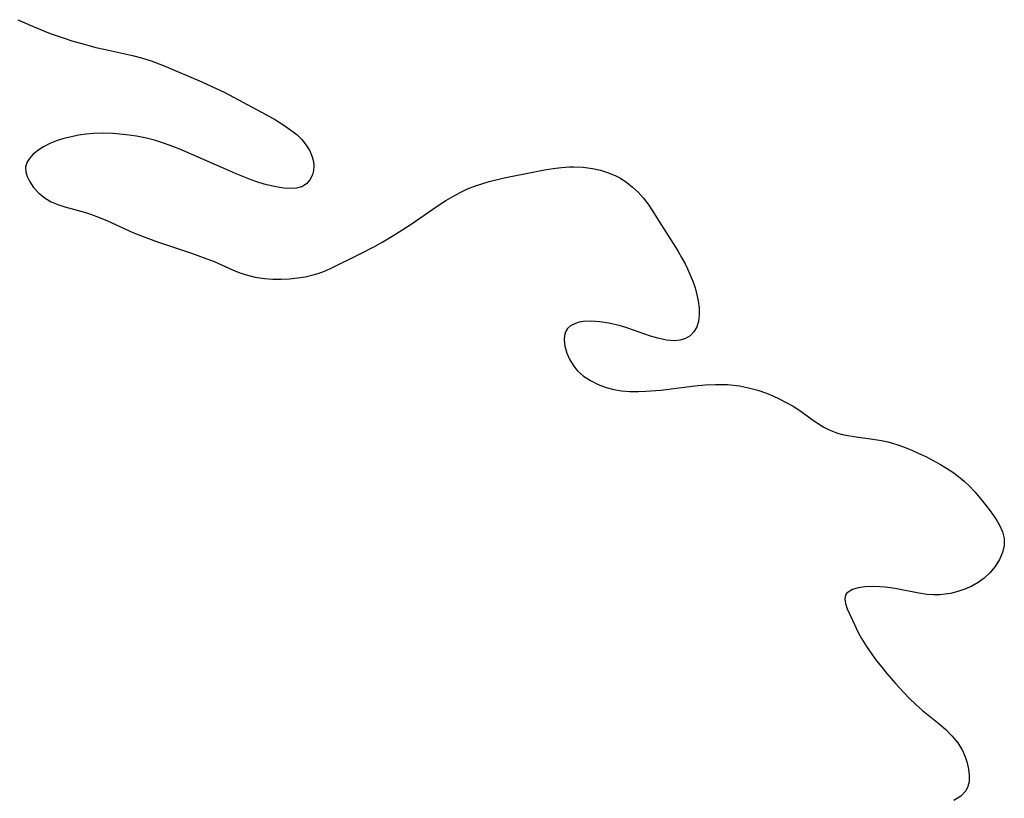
# Model space of a CAD drawing. Header units: metres. Extents: x 1073367 to 1082519, y 1569854 to 1574957.
# Tile 479 of 656: x 1078184 to 1078371, y 1573054 to 1573201. Entities that reach past the tile are written whole.
import ezdxf

# ---------------------------------------------------------------- set-up
doc = ezdxf.new("R2010")
doc.units = ezdxf.units.M
doc.layers.add('CGG_CurvaNivelLidar_v1', color=253, linetype='Continuous', lineweight=30)

msp = doc.modelspace()

# ---------------------------------------------------------------- linework, layer by layer
at = {"layer": 'CGG_CurvaNivelLidar_v1'}
for p, q in [((1078183.811, 1573201.2554, 70.5), (1078187.0333, 1573199.8263, 70.5)), ((1078187.0333, 1573199.8263, 70.5), (1078189.9434, 1573198.6671, 70.5)), ((1078189.9434, 1573198.6671, 70.5), (1078192.591, 1573197.7393, 70.5)), ((1078192.591, 1573197.7393, 70.5), (1078194.0645, 1573197.2671, 70.5)), ((1078194.0645, 1573197.2671, 70.5), (1078197.077, 1573196.397, 70.5)), ((1078197.077, 1573196.397, 70.5), (1078198.6159, 1573196.0056, 70.5)), ((1078198.6159, 1573196.0056, 70.5), (1078200.4379, 1573195.5883, 70.5)), ((1078200.4379, 1573195.5883, 70.5), (1078205.5563, 1573194.4567, 70.5)), ((1078205.5563, 1573194.4567, 70.5), (1078207.2393, 1573194.0191, 70.5)), ((1078207.2393, 1573194.0191, 70.5), (1078209.0684, 1573193.4529, 70.5)), ((1078209.0684, 1573193.4529, 70.5), (1078211.572, 1573192.5014, 70.5)), ((1078211.572, 1573192.5014, 70.5), (1078218.695, 1573189.4612, 70.5)), ((1078218.695, 1573189.4612, 70.5), (1078221.5397, 1573188.1758, 70.5)), ((1078221.5397, 1573188.1758, 70.5), (1078222.9471, 1573187.494, 70.5)), ((1078222.9471, 1573187.494, 70.5), (1078224.6991, 1573186.5937, 70.5)), ((1078224.6991, 1573186.5937, 70.5), (1078230.9582, 1573183.237, 70.5)), ((1078230.9582, 1573183.237, 70.5), (1078232.6359, 1573182.2809, 70.5)), ((1078232.6359, 1573182.2809, 70.5), (1078234.2429, 1573181.2777, 70.5)), ((1078234.2429, 1573181.2777, 70.5), (1078235.746, 1573180.219, 70.5)), ((1078193.9569, 1573179.0801, 70.5), (1078192.5032, 1573178.7136, 70.5)), ((1078195.3243, 1573179.3472, 70.5), (1078193.9569, 1573179.0801, 70.5)), ((1078196.7193, 1573179.5488, 70.5), (1078195.3243, 1573179.3472, 70.5)), ((1078198.1345, 1573179.6778, 70.5), (1078196.7193, 1573179.5488, 70.5)), ((1078199.9911, 1573179.7293, 70.5), (1078198.1345, 1573179.6778, 70.5)), ((1078201.8604, 1573179.6698, 70.5), (1078199.9911, 1573179.7293, 70.5)), ((1078203.1222, 1573179.577, 70.5), (1078201.8604, 1573179.6698, 70.5)), ((1078204.3825, 1573179.4427, 70.5), (1078203.1222, 1573179.577, 70.5)), ((1078206.3012, 1573179.1547, 70.5), (1078204.3825, 1573179.4427, 70.5)), ((1078208.2025, 1573178.77, 70.5), (1078206.3012, 1573179.1547, 70.5)), ((1078235.746, 1573180.219, 70.5), (1078236.7518, 1573179.4014, 70.5)), ((1078236.7518, 1573179.4014, 70.5), (1078237.65, 1573178.5286, 70.5)), ((1078188.6928, 1573177.1644, 70.5), (1078187.6032, 1573176.4862, 70.5)), ((1078189.8765, 1573177.7551, 70.5), (1078188.6928, 1573177.1644, 70.5)), ((1078191.1531, 1573178.2736, 70.5), (1078189.8765, 1573177.7551, 70.5)), ((1078192.5032, 1573178.7136, 70.5), (1078191.1531, 1573178.2736, 70.5)), ((1078209.7235, 1573178.3881, 70.5), (1078208.2025, 1573178.77, 70.5)), ((1078211.2247, 1573177.9438, 70.5), (1078209.7235, 1573178.3881, 70.5)), ((1078212.7023, 1573177.4356, 70.5), (1078211.2247, 1573177.9438, 70.5)), ((1078214.4956, 1573176.7224, 70.5), (1078212.7023, 1573177.4356, 70.5)), ((1078237.65, 1573178.5286, 70.5), (1078238.4813, 1573177.491, 70.5)), ((1078238.4813, 1573177.491, 70.5), (1078239.1391, 1573176.393, 70.5)), ((1078186.6741, 1573175.7307, 70.5), (1078186.0018, 1573174.9706, 70.5)), ((1078187.6032, 1573176.4862, 70.5), (1078186.6741, 1573175.7307, 70.5)), ((1078223.4744, 1573172.781, 70.5), (1078214.4956, 1573176.7224, 70.5)), ((1078239.1391, 1573176.393, 70.5), (1078239.6108, 1573175.2641, 70.5)), ((1078239.6108, 1573175.2641, 70.5), (1078239.8342, 1573174.3868, 70.5)), ((1078185.529, 1573174.1559, 70.5), (1078185.2921, 1573173.3008, 70.5)), ((1078185.2921, 1573173.3008, 70.5), (1078185.3184, 1573172.4185, 70.5)), ((1078186.0018, 1573174.9706, 70.5), (1078185.529, 1573174.1559, 70.5)), ((1078239.8342, 1573174.3868, 70.5), (1078239.9185, 1573173.5233, 70.5)), ((1078239.9185, 1573173.5233, 70.5), (1078239.8544, 1573172.699, 70.5)), ((1078286.8674, 1573173.249, 70.5), (1078288.3574, 1573173.3486, 70.5)), ((1078288.3574, 1573173.3486, 70.5), (1078289.1278, 1573173.3637, 70.5)), ((1078289.1278, 1573173.3637, 70.5), (1078290.9426, 1573173.2867, 70.5)), ((1078290.9426, 1573173.2867, 70.5), (1078292.7293, 1573173.0543, 70.5)), ((1078185.3184, 1573172.4185, 70.5), (1078185.5704, 1573171.5211, 70.5)), ((1078185.5704, 1573171.5211, 70.5), (1078186.0018, 1573170.6212, 70.5)), ((1078225.1949, 1573172.0537, 70.5), (1078223.4744, 1573172.781, 70.5)), ((1078228.0198, 1573170.9256, 70.5), (1078225.1949, 1573172.0537, 70.5)), ((1078239.6565, 1573171.9193, 70.5), (1078239.1901, 1573170.9478, 70.5)), ((1078239.8544, 1573172.699, 70.5), (1078239.6565, 1573171.9193, 70.5)), ((1078276.0086, 1573171.2529, 70.5), (1078282.0412, 1573172.502, 70.5)), ((1078282.0412, 1573172.502, 70.5), (1078283.6518, 1573172.8002, 70.5)), ((1078283.6518, 1573172.8002, 70.5), (1078285.2609, 1573173.0566, 70.5)), ((1078285.2609, 1573173.0566, 70.5), (1078286.8674, 1573173.249, 70.5)), ((1078292.7293, 1573173.0543, 70.5), (1078294.2685, 1573172.719, 70.5)), ((1078294.2685, 1573172.719, 70.5), (1078295.761, 1573172.255, 70.5)), ((1078295.761, 1573172.255, 70.5), (1078297.1909, 1573171.6487, 70.5)), ((1078297.1909, 1573171.6487, 70.5), (1078298.0449, 1573171.1895, 70.5)), ((1078186.0018, 1573170.6212, 70.5), (1078186.7864, 1573169.4559, 70.5)), ((1078229.1233, 1573170.5278, 70.5), (1078228.0198, 1573170.9256, 70.5)), ((1078230.4783, 1573170.1034, 70.5), (1078229.1233, 1573170.5278, 70.5)), ((1078231.8146, 1573169.758, 70.5), (1078230.4783, 1573170.1034, 70.5)), ((1078233.1155, 1573169.497, 70.5), (1078231.8146, 1573169.758, 70.5)), ((1078237.6637, 1573169.5839, 70.5), (1078236.6471, 1573169.3056, 70.5)), ((1078238.522, 1573170.1481, 70.5), (1078237.6637, 1573169.5839, 70.5)), ((1078239.1901, 1573170.9478, 70.5), (1078238.522, 1573170.1481, 70.5)), ((1078269.0148, 1573169.17, 70.5), (1078270.3667, 1573169.7091, 70.5)), ((1078270.3667, 1573169.7091, 70.5), (1078271.752, 1573170.1708, 70.5)), ((1078271.752, 1573170.1708, 70.5), (1078273.153, 1573170.5696, 70.5)), ((1078273.153, 1573170.5696, 70.5), (1078276.0086, 1573171.2529, 70.5)), ((1078298.0449, 1573171.1895, 70.5), (1078299.2309, 1573170.4147, 70.5)), ((1078299.2309, 1573170.4147, 70.5), (1078300.3473, 1573169.5297, 70.5)), ((1078186.7864, 1573169.4559, 70.5), (1078187.7812, 1573168.3621, 70.5)), ((1078187.7812, 1573168.3621, 70.5), (1078188.9692, 1573167.3991, 70.5)), ((1078234.2151, 1573169.3417, 70.5), (1078233.1155, 1573169.497, 70.5)), ((1078235.4873, 1573169.2473, 70.5), (1078234.2151, 1573169.3417, 70.5)), ((1078236.6471, 1573169.3056, 70.5), (1078235.4873, 1573169.2473, 70.5)), ((1078264.9614, 1573166.9516, 70.5), (1078266.2847, 1573167.7581, 70.5)), ((1078266.2847, 1573167.7581, 70.5), (1078267.6324, 1573168.5051, 70.5)), ((1078267.6324, 1573168.5051, 70.5), (1078269.0148, 1573169.17, 70.5)), ((1078300.3473, 1573169.5297, 70.5), (1078301.3922, 1573168.5469, 70.5)), ((1078301.3922, 1573168.5469, 70.5), (1078302.36, 1573167.4738, 70.5)), ((1078188.9692, 1573167.3991, 70.5), (1078190.1387, 1573166.7209, 70.5)), ((1078190.1387, 1573166.7209, 70.5), (1078191.4033, 1573166.1954, 70.5)), ((1078191.4033, 1573166.1954, 70.5), (1078192.7489, 1573165.7676, 70.5)), ((1078258.3476, 1573162.4997, 70.5), (1078263.3237, 1573165.8844, 70.5)), ((1078263.3237, 1573165.8844, 70.5), (1078264.9614, 1573166.9516, 70.5)), ((1078302.36, 1573167.4738, 70.5), (1078303.2744, 1573166.2813, 70.5)), ((1078303.2744, 1573166.2813, 70.5), (1078304.1309, 1573165.0233, 70.5)), ((1078192.7489, 1573165.7676, 70.5), (1078196.6639, 1573164.6816, 70.5)), ((1078196.6639, 1573164.6816, 70.5), (1078197.7477, 1573164.3287, 70.5)), ((1078197.7477, 1573164.3287, 70.5), (1078199.1288, 1573163.8173, 70.5)), ((1078304.1309, 1573165.0233, 70.5), (1078304.9598, 1573163.7239, 70.5)), ((1078199.1288, 1573163.8173, 70.5), (1078200.7834, 1573163.1084, 70.5)), ((1078200.7834, 1573163.1084, 70.5), (1078205.5966, 1573160.9373, 70.5)), ((1078255.3781, 1573160.5926, 70.5), (1078258.3476, 1573162.4997, 70.5)), ((1078304.9598, 1573163.7239, 70.5), (1078308.8819, 1573157.4239, 70.5)), ((1078205.5966, 1573160.9373, 70.5), (1078207.0434, 1573160.3366, 70.5)), ((1078207.0434, 1573160.3366, 70.5), (1078210.0632, 1573159.2113, 70.5)), ((1078252.971, 1573159.1441, 70.5), (1078255.3781, 1573160.5926, 70.5)), ((1078210.0632, 1573159.2113, 70.5), (1078216.701, 1573156.9836, 70.5)), ((1078251.5146, 1573158.322, 70.5), (1078252.971, 1573159.1441, 70.5)), ((1078216.701, 1573156.9836, 70.5), (1078219.6189, 1573155.944, 70.5)), ((1078243.0911, 1573154.0778, 70.5), (1078248.5921, 1573156.7963, 70.5)), ((1078248.5921, 1573156.7963, 70.5), (1078251.5146, 1573158.322, 70.5)), ((1078308.8819, 1573157.4239, 70.5), (1078309.6002, 1573156.1961, 70.5)), ((1078219.6189, 1573155.944, 70.5), (1078221.0066, 1573155.3924, 70.5)), ((1078221.0066, 1573155.3924, 70.5), (1078224.5017, 1573153.8343, 70.5)), ((1078309.6002, 1573156.1961, 70.5), (1078310.2784, 1573154.9571, 70.5)), ((1078310.2784, 1573154.9571, 70.5), (1078310.7598, 1573154.0013, 70.5)), ((1078224.5017, 1573153.8343, 70.5), (1078225.8947, 1573153.2843, 70.5)), ((1078225.8947, 1573153.2843, 70.5), (1078227.3163, 1573152.8222, 70.5)), ((1078227.3163, 1573152.8222, 70.5), (1078228.8107, 1573152.4636, 70.5)), ((1078238.2516, 1573152.5382, 70.5), (1078239.509, 1573152.8173, 70.5)), ((1078239.509, 1573152.8173, 70.5), (1078240.7321, 1573153.1687, 70.5)), ((1078240.7321, 1573153.1687, 70.5), (1078241.9275, 1573153.5904, 70.5)), ((1078241.9275, 1573153.5904, 70.5), (1078243.0911, 1573154.0778, 70.5)), ((1078310.7598, 1573154.0013, 70.5), (1078311.2018, 1573153.037, 70.5)), ((1078311.2018, 1573153.037, 70.5), (1078311.7275, 1573151.7218, 70.5)), ((1078228.8107, 1573152.4636, 70.5), (1078230.5593, 1573152.2031, 70.5)), ((1078230.5593, 1573152.2031, 70.5), (1078232.1258, 1573152.0909, 70.5)), ((1078232.1258, 1573152.0909, 70.5), (1078233.7003, 1573152.0755, 70.5)), ((1078233.7003, 1573152.0755, 70.5), (1078235.2742, 1573152.1492, 70.5)), ((1078235.2742, 1573152.1492, 70.5), (1078236.839, 1573152.3105, 70.5)), ((1078236.839, 1573152.3105, 70.5), (1078238.2516, 1573152.5382, 70.5)), ((1078311.7275, 1573151.7218, 70.5), (1078312.1694, 1573150.4029, 70.5)), ((1078312.1694, 1573150.4029, 70.5), (1078312.5253, 1573149.0924, 70.5)), ((1078312.5253, 1573149.0924, 70.5), (1078312.764, 1573147.9461, 70.5)), ((1078312.764, 1573147.9461, 70.5), (1078312.9454, 1573146.5857, 70.5)), ((1078312.9812, 1573145.2876, 70.5), (1078312.8353, 1573144.0764, 70.5)), ((1078312.9454, 1573146.5857, 70.5), (1078312.9812, 1573145.2876, 70.5)), ((1078289.5051, 1573143.6905, 70.5), (1078288.5789, 1573143.2057, 70.5)), ((1078290.2036, 1573143.9018, 70.5), (1078289.5051, 1573143.6905, 70.5)), ((1078290.9651, 1573144.0374, 70.5), (1078290.2036, 1573143.9018, 70.5)), ((1078292.4818, 1573144.1084, 70.5), (1078290.9651, 1573144.0374, 70.5)), ((1078294.1135, 1573143.9913, 70.5), (1078292.4818, 1573144.1084, 70.5)), ((1078295.8141, 1573143.7245, 70.5), (1078294.1135, 1573143.9913, 70.5)), ((1078298.07, 1573143.1954, 70.5), (1078295.8141, 1573143.7245, 70.5)), ((1078312.8353, 1573144.0764, 70.5), (1078312.4901, 1573143.0174, 70.5)), ((1078287.6193, 1573142.0807, 70.5), (1078287.4043, 1573141.3641, 70.5)), ((1078288.0157, 1573142.6955, 70.5), (1078287.6193, 1573142.0807, 70.5)), ((1078288.5789, 1573143.2057, 70.5), (1078288.0157, 1573142.6955, 70.5)), ((1078299.4072, 1573142.7901, 70.5), (1078298.07, 1573143.1954, 70.5)), ((1078303.7388, 1573141.2821, 70.5), (1078299.4072, 1573142.7901, 70.5)), ((1078311.9495, 1573142.0982, 70.5), (1078311.2207, 1573141.3568, 70.5)), ((1078312.4901, 1573143.0174, 70.5), (1078311.9495, 1573142.0982, 70.5)), ((1078287.4043, 1573141.3641, 70.5), (1078287.3504, 1573140.5704, 70.5)), ((1078287.3504, 1573140.5704, 70.5), (1078287.4946, 1573139.3469, 70.5)), ((1078305.1383, 1573140.8613, 70.5), (1078303.7388, 1573141.2821, 70.5)), ((1078306.7634, 1573140.5129, 70.5), (1078305.1383, 1573140.8613, 70.5)), ((1078308.3056, 1573140.4083, 70.5), (1078306.7634, 1573140.5129, 70.5)), ((1078309.3854, 1573140.5377, 70.5), (1078308.3056, 1573140.4083, 70.5)), ((1078310.368, 1573140.853, 70.5), (1078309.3854, 1573140.5377, 70.5)), ((1078311.2207, 1573141.3568, 70.5), (1078310.368, 1573140.853, 70.5)), ((1078287.4946, 1573139.3469, 70.5), (1078287.8615, 1573138.0649, 70.5)), ((1078287.8615, 1573138.0649, 70.5), (1078288.4313, 1573136.7828, 70.5)), ((1078288.4313, 1573136.7828, 70.5), (1078289.2013, 1573135.5587, 70.5)), ((1078289.2013, 1573135.5587, 70.5), (1078289.5813, 1573135.0813, 70.5)), ((1078289.5813, 1573135.0813, 70.5), (1078289.9104, 1573134.7148, 70.5)), ((1078289.9104, 1573134.7148, 70.5), (1078291.0411, 1573133.7066, 70.5)), ((1078291.0411, 1573133.7066, 70.5), (1078292.3467, 1573132.8379, 70.5)), ((1078292.3467, 1573132.8379, 70.5), (1078293.7868, 1573132.1086, 70.5)), ((1078293.7868, 1573132.1086, 70.5), (1078295.332, 1573131.5283, 70.5)), ((1078295.332, 1573131.5283, 70.5), (1078296.7606, 1573131.1523, 70.5)), ((1078296.7606, 1573131.1523, 70.5), (1078298.2388, 1573130.9033, 70.5)), ((1078298.2388, 1573130.9033, 70.5), (1078299.8401, 1573130.7749, 70.5)), ((1078299.8401, 1573130.7749, 70.5), (1078301.47, 1573130.7599, 70.5)), ((1078301.47, 1573130.7599, 70.5), (1078302.8602, 1573130.8159, 70.5)), ((1078302.8602, 1573130.8159, 70.5), (1078305.6645, 1573131.0549, 70.5)), ((1078305.6645, 1573131.0549, 70.5), (1078312.1084, 1573131.8229, 70.5)), ((1078312.1084, 1573131.8229, 70.5), (1078314.0851, 1573132.0109, 70.5)), ((1078314.0851, 1573132.0109, 70.5), (1078316.0488, 1573132.118, 70.5)), ((1078316.0488, 1573132.118, 70.5), (1078318.3475, 1573132.0821, 70.5)), ((1078318.3475, 1573132.0821, 70.5), (1078320.5856, 1573131.82, 70.5)), ((1078320.5856, 1573131.82, 70.5), (1078322.3313, 1573131.4687, 70.5)), ((1078322.3313, 1573131.4687, 70.5), (1078324.0474, 1573131.0064, 70.5)), ((1078324.0474, 1573131.0064, 70.5), (1078325.7267, 1573130.4391, 70.5)), ((1078325.7267, 1573130.4391, 70.5), (1078326.9397, 1573129.9527, 70.5)), ((1078326.9397, 1573129.9527, 70.5), (1078328.1254, 1573129.414, 70.5)), ((1078328.1254, 1573129.414, 70.5), (1078329.476, 1573128.7224, 70.5)), ((1078329.476, 1573128.7224, 70.5), (1078330.7806, 1573127.9707, 70.5)), ((1078330.7806, 1573127.9707, 70.5), (1078332.0321, 1573127.1625, 70.5)), ((1078332.0321, 1573127.1625, 70.5), (1078334.3917, 1573125.4538, 70.5)), ((1078334.3917, 1573125.4538, 70.5), (1078335.5757, 1573124.6369, 70.5)), ((1078335.5757, 1573124.6369, 70.5), (1078336.5797, 1573124.0312, 70.5)), ((1078336.5797, 1573124.0312, 70.5), (1078337.6234, 1573123.5015, 70.5)), ((1078337.6234, 1573123.5015, 70.5), (1078339.1593, 1573122.9092, 70.5)), ((1078339.1593, 1573122.9092, 70.5), (1078340.141, 1573122.6312, 70.5)), ((1078340.141, 1573122.6312, 70.5), (1078341.1439, 1573122.4094, 70.5)), ((1078341.1439, 1573122.4094, 70.5), (1078342.7098, 1573122.1521, 70.5)), ((1078342.7098, 1573122.1521, 70.5), (1078345.9049, 1573121.7429, 70.5)), ((1078345.9049, 1573121.7429, 70.5), (1078347.5104, 1573121.4852, 70.5)), ((1078347.5104, 1573121.4852, 70.5), (1078348.4503, 1573121.2873, 70.5)), ((1078348.4503, 1573121.2873, 70.5), (1078349.6269, 1573120.9773, 70.5)), ((1078349.6269, 1573120.9773, 70.5), (1078350.7945, 1573120.6067, 70.5)), ((1078350.7945, 1573120.6067, 70.5), (1078352.034, 1573120.154, 70.5)), ((1078352.034, 1573120.154, 70.5), (1078353.2641, 1573119.6526, 70.5)), ((1078353.2641, 1573119.6526, 70.5), (1078354.4848, 1573119.1105, 70.5)), ((1078354.4848, 1573119.1105, 70.5), (1078355.9072, 1573118.4284, 70.5)), ((1078355.9072, 1573118.4284, 70.5), (1078357.3116, 1573117.7035, 70.5)), ((1078357.3116, 1573117.7035, 70.5), (1078358.6924, 1573116.9382, 70.5)), ((1078358.6924, 1573116.9382, 70.5), (1078359.8701, 1573116.2357, 70.5)), ((1078359.8701, 1573116.2357, 70.5), (1078361.0121, 1573115.4873, 70.5)), ((1078361.0121, 1573115.4873, 70.5), (1078362.1174, 1573114.6717, 70.5)), ((1078362.1174, 1573114.6717, 70.5), (1078363.1687, 1573113.7968, 70.5)), ((1078363.1687, 1573113.7968, 70.5), (1078364.1598, 1573112.8655, 70.5)), ((1078364.1598, 1573112.8655, 70.5), (1078365.1979, 1573111.7576, 70.5)), ((1078365.1979, 1573111.7576, 70.5), (1078366.1779, 1573110.6096, 70.5)), ((1078366.1779, 1573110.6096, 70.5), (1078367.9403, 1573108.378, 70.5)), ((1078367.9403, 1573108.378, 70.5), (1078368.7436, 1573107.2626, 70.5)), ((1078368.7436, 1573107.2626, 70.5), (1078369.3582, 1573106.3329, 70.5)), ((1078369.3582, 1573106.3329, 70.5), (1078369.9002, 1573105.4082, 70.5)), ((1078369.9002, 1573105.4082, 70.5), (1078370.4763, 1573104.1582, 70.5)), ((1078370.4763, 1573104.1582, 70.5), (1078370.7963, 1573102.8956, 70.5)), ((1078370.7963, 1573102.8956, 70.5), (1078370.7876, 1573101.5728, 70.5)), ((1078370.7876, 1573101.5728, 70.5), (1078370.4723, 1573100.245, 70.5)), ((1078369.8848, 1573098.9125, 70.5), (1078369.0761, 1573097.6306, 70.5)), ((1078370.4723, 1573100.245, 70.5), (1078369.8848, 1573098.9125, 70.5)), ((1078369.0761, 1573097.6306, 70.5), (1078368.0792, 1573096.4278, 70.5)), ((1078366.9614, 1573095.3783, 70.5), (1078365.8302, 1573094.551, 70.5)), ((1078368.0792, 1573096.4278, 70.5), (1078366.9614, 1573095.3783, 70.5)), ((1078342.0096, 1573093.222, 70.5), (1078341.1857, 1573092.7647, 70.5)), ((1078343.0828, 1573093.5363, 70.5), (1078342.0096, 1573093.222, 70.5)), ((1078344.3414, 1573093.7269, 70.5), (1078343.0828, 1573093.5363, 70.5)), ((1078345.7344, 1573093.8047, 70.5), (1078344.3414, 1573093.7269, 70.5)), ((1078347.2205, 1573093.7737, 70.5), (1078345.7344, 1573093.8047, 70.5)), ((1078348.2277, 1573093.6937, 70.5), (1078347.2205, 1573093.7737, 70.5)), ((1078349.243, 1573093.5685, 70.5), (1078348.2277, 1573093.6937, 70.5)), ((1078350.4481, 1573093.3668, 70.5), (1078349.243, 1573093.5685, 70.5)), ((1078354.6181, 1573092.5244, 70.5), (1078350.4481, 1573093.3668, 70.5)), ((1078363.344, 1573093.301, 70.5), (1078362.0002, 1573092.8492, 70.5)), ((1078364.6271, 1573093.8675, 70.5), (1078363.344, 1573093.301, 70.5)), ((1078365.8302, 1573094.551, 70.5), (1078364.6271, 1573093.8675, 70.5)), ((1078340.5998, 1573091.8269, 70.5), (1078340.5694, 1573091.4381, 70.5)), ((1078340.5694, 1573091.4381, 70.5), (1078340.6994, 1573090.5767, 70.5)), ((1078340.7083, 1573092.1765, 70.5), (1078340.5998, 1573091.8269, 70.5)), ((1078340.9065, 1573092.4923, 70.5), (1078340.7083, 1573092.1765, 70.5)), ((1078341.1857, 1573092.7647, 70.5), (1078340.9065, 1573092.4923, 70.5)), ((1078356.1079, 1573092.3168, 70.5), (1078354.6181, 1573092.5244, 70.5)), ((1078357.3509, 1573092.2405, 70.5), (1078356.1079, 1573092.3168, 70.5)), ((1078358.5922, 1573092.2618, 70.5), (1078357.3509, 1573092.2405, 70.5)), ((1078359.6075, 1573092.3556, 70.5), (1078358.5922, 1573092.2618, 70.5)), ((1078360.6112, 1573092.5157, 70.5), (1078359.6075, 1573092.3556, 70.5)), ((1078362.0002, 1573092.8492, 70.5), (1078360.6112, 1573092.5157, 70.5)), ((1078340.6994, 1573090.5767, 70.5), (1078341.0222, 1573089.6062, 70.5)), ((1078341.0222, 1573089.6062, 70.5), (1078342.0109, 1573087.3987, 70.5)), ((1078342.0109, 1573087.3987, 70.5), (1078343.1182, 1573085.1191, 70.5)), ((1078343.1182, 1573085.1191, 70.5), (1078343.7552, 1573083.9425, 70.5)), ((1078343.7552, 1573083.9425, 70.5), (1078344.6713, 1573082.4529, 70.5)), ((1078344.6713, 1573082.4529, 70.5), (1078345.6869, 1573080.9723, 70.5)), ((1078345.6869, 1573080.9723, 70.5), (1078346.5983, 1573079.7364, 70.5)), ((1078346.5983, 1573079.7364, 70.5), (1078347.5519, 1573078.5125, 70.5)), ((1078347.5519, 1573078.5125, 70.5), (1078348.5416, 1573077.3048, 70.5)), ((1078348.5416, 1573077.3048, 70.5), (1078350.1816, 1573075.4137, 70.5)), ((1078350.1816, 1573075.4137, 70.5), (1078351.597, 1573073.8566, 70.5)), ((1078351.597, 1573073.8566, 70.5), (1078352.7835, 1573072.6253, 70.5)), ((1078352.7835, 1573072.6253, 70.5), (1078354.0034, 1573071.443, 70.5)), ((1078354.0034, 1573071.443, 70.5), (1078355.2604, 1573070.3227, 70.5)), ((1078355.2604, 1573070.3227, 70.5), (1078358.441, 1573067.7618, 70.5)), ((1078358.441, 1573067.7618, 70.5), (1078359.6905, 1573066.6755, 70.5)), ((1078359.6905, 1573066.6755, 70.5), (1078360.8383, 1573065.5315, 70.5)), ((1078360.8383, 1573065.5315, 70.5), (1078361.961, 1573064.1569, 70.5)), ((1078361.961, 1573064.1569, 70.5), (1078362.8608, 1573062.6996, 70.5)), ((1078362.8608, 1573062.6996, 70.5), (1078363.3722, 1573061.5445, 70.5)), ((1078363.3722, 1573061.5445, 70.5), (1078363.7474, 1573060.3738, 70.5)), ((1078363.7474, 1573060.3738, 70.5), (1078364.0048, 1573059.2131, 70.5)), ((1078364.0048, 1573059.2131, 70.5), (1078364.1555, 1573057.9588, 70.5)), ((1078364.1555, 1573057.9588, 70.5), (1078364.1112, 1573056.7705, 70.5)), ((1078363.8877, 1573055.8758, 70.5), (1078363.4767, 1573055.0661, 70.5)), ((1078364.1112, 1573056.7705, 70.5), (1078363.8877, 1573055.8758, 70.5)), ((1078362.5274, 1573054.0654, 70.5), (1078361.2515, 1573053.2586, 70.5)), ((1078363.4767, 1573055.0661, 70.5), (1078362.5274, 1573054.0654, 70.5))]:
    msp.add_line(p, q, dxfattribs=at)

doc.saveas('drawing.dxf')
